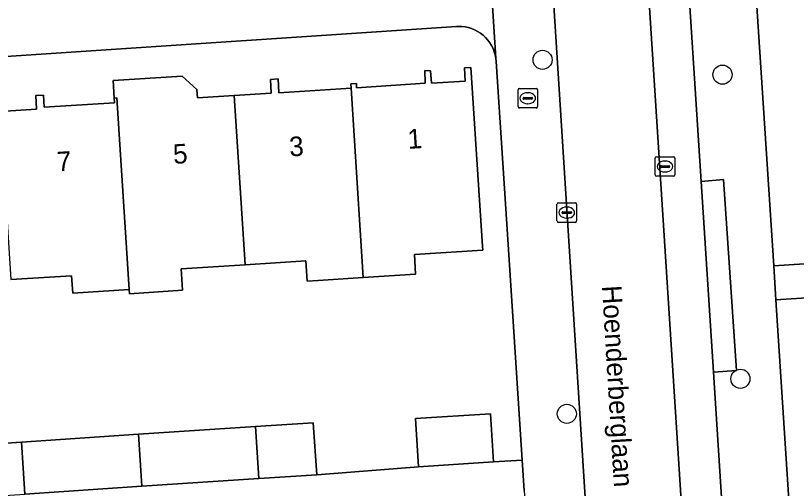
# Model space of a CAD drawing. Extents: x 159680 to 160786, y 387323 to 388340.
# Drawn here: x 160631.84 to 160671.79, y 388152.23 to 388176.4 of the extents above; entities that cross this region are included whole.
import ezdxf

# ---------------------------------------------------------------- set-up
doc = ezdxf.new("R2010")
doc.units = 0
for name, color, linetype in [('IMGEO_Boom', 7, 'Continuous'), ('IMGEO_Brandkraan', 7, 'Continuous'), ('IMGEO_Erf', 7, 'Continuous'), ('IMGEO_Kolk', 7, 'Continuous'), ('IMGEO_Muur', 7, 'Continuous'), ('IMGEO_Openbare_ruimte_label', 7, 'Continuous'), ('IMGEO_Pand', 7, 'Continuous'), ('IMGEO_Pand_nummerreeks', 7, 'Continuous'), ('IMGEO_Parkeervlak_open', 7, 'Continuous'), ('IMGEO_Rijbaan_lokaal_open', 7, 'Continuous'), ('IMGEO_Voetpad_open', 7, 'Continuous')]:
    doc.layers.add(name, color=color, linetype=linetype)

msp = doc.modelspace()

# ---------------------------------------------------------------- linework, layer by layer
at = {"layer": 'IMGEO_Boom'}
for centre in [(160658.802, 388174.143), (160668.01, 388173.384), (160668.923, 388157.831), (160660.043, 388156.039)]:
    msp.add_circle(centre, 0.489, dxfattribs=at)
at = {"layer": 'IMGEO_Brandkraan'}
for p, q in [((160657.62, 388172.679), (160658.472, 388172.679)), ((160657.545, 388171.753), (160657.545, 388172.605)), ((160658.033, 388172.459), (160658.058, 388172.459)), ((160658.546, 388172.605), (160658.546, 388171.753)), ((160657.804, 388172.173), (160657.804, 388172.185)), ((160658.242, 388172.136), (160657.844, 388172.136)), ((160657.847, 388172.222), (160658.245, 388172.222)), ((160658.056, 388171.899), (160658.031, 388171.899)), ((160658.288, 388172.185), (160658.288, 388172.173)), ((160658.472, 388171.679), (160657.62, 388171.679))]:
    msp.add_line(p, q, dxfattribs=at)
for points in [[(160657.62, 388172.679), (160658.472, 388172.679)], [(160657.545, 388171.753), (160657.545, 388172.605)], [(160658.546, 388172.605), (160658.546, 388171.753)], [(160658.472, 388171.679), (160657.62, 388171.679)]]:
    msp.add_lwpolyline(points, dxfattribs=at)
for centre, radius, start, end in [((160657.622, 388172.603), 0.0765, 91.552, 178.448), ((160657.622, 388172.603), 0.0765, 91.552, 178.448), ((160658.47, 388172.603), 0.0765, 1.552, 88.448), ((160658.47, 388172.603), 0.0765, 1.552, 88.448), ((160657.844, 388172.182), 0.0403, 85.8775, 175.7526), ((160657.841, 388172.172), 0.0366, 178.938, 274.7102), ((160658.245, 388172.179), 0.043, 264.8664, 352.4533), ((160658.249, 388172.184), 0.0386, 1.7309, 96.639), ((160657.622, 388171.755), 0.0765, 181.552, 268.448), ((160657.622, 388171.755), 0.0765, 181.552, 268.448), ((160658.47, 388171.755), 0.0765, 271.552, 358.448), ((160658.47, 388171.755), 0.0765, 271.552, 358.448)]:
    msp.add_arc(centre, radius, start, end, dxfattribs=at)
for centre, major_axis, ratio, start_param, end_param in [((160658.032, 388172.179), (-0.387, 0.002), 0.722429, 4.712389, 7.853982), ((160658.057, 388172.179), (-0.39, 0.002), 0.717154, 1.570796, 4.712389)]:
    msp.add_ellipse(centre, major_axis=major_axis, ratio=ratio, start_param=start_param, end_param=end_param, dxfattribs=at)
at = {"layer": 'IMGEO_Erf'}
for points in [[(160672.463, 388213.858), (160672.105, 388220.959), (160675.5, 388221.13), (160675.345, 388224.221), (160666.843, 388223.704), (160668.614, 388194.575), (160670.628, 388163.608), (160679.259, 388164.169), (160679.064, 388167.034), (160675.505, 388166.792), (160675.031, 388173.775), (160674.556, 388180.759), (160678.273, 388181.012), (160678.066, 388184.055), (160677.86, 388187.098), (160672.305, 388186.721), (160671.846, 388193.469), (160671.357, 388200.661), (160676.833, 388200.967), (160676.683, 388203.952), (160676.532, 388206.942), (160672.821, 388206.755)], [(160695.556, 388133.33), (160695.143, 388140.197), (160694.731, 388147.065), (160694.325, 388153.827), (160696.714, 388153.97), (160696.302, 388160.848), (160687.987, 388160.418), (160687.855, 388162.985), (160670.741, 388161.872), (160674.648, 388101.803), (160686.843, 388102.588), (160686.687, 388105.025), (160691.609, 388105.341), (160691.582, 388105.858), (160699.879, 388106.289), (160699.285, 388114.784), (160696.679, 388114.627), (160696.381, 388119.595), (160695.968, 388126.462)]]:
    msp.add_lwpolyline(points, close=True, dxfattribs=at)
for points in [[(160627.463, 388154.288), (160632.136, 388154.597), (160638.122, 388154.994), (160644.109, 388155.391), (160647.068, 388155.587), (160647.244, 388152.927), (160652.459, 388153.336), (160652.302, 388155.793), (160656.135, 388156.038), (160656.292, 388153.581), (160657.763, 388153.675), (160657.042, 388164.703), (160656.431, 388174.051), (160656.413, 388174.222), (160656.38, 388174.39), (160656.331, 388174.555), (160656.269, 388174.714), (160656.192, 388174.868), (160656.102, 388175.014), (160655.999, 388175.151), (160655.884, 388175.279), (160655.759, 388175.396), (160655.623, 388175.501), (160655.479, 388175.594), (160655.326, 388175.673), (160655.168, 388175.739), (160655.004, 388175.79), (160654.836, 388175.826), (160654.666, 388175.847), (160654.494, 388175.853), (160654.39, 388175.849), (160611.36, 388172.98)], [(160631.045, 388171.503), (160632.912, 388171.625), (160632.867, 388172.316), (160633.263, 388172.342), (160633.305, 388171.713), (160636.903, 388171.949), (160636.888, 388172.184), (160636.83, 388173.079), (160640.362, 388173.313), (160641.109, 388172.631), (160641.138, 388172.192), (160643.019, 388172.315), (160644.92, 388172.439), (160644.874, 388173.14), (160645.265, 388173.165), (160645.312, 388172.447), (160649.007, 388172.688), (160648.992, 388172.915), (160649.275, 388172.934), (160649.289, 388172.714), (160652.797, 388172.944), (160652.78, 388173.588), (160653.075, 388173.586), (160653.117, 388172.945), (160654.848, 388173.059), (160654.804, 388173.73), (160655.137, 388173.751), (160655.736, 388164.617), (160655.749, 388164.417), (160652.242, 388164.187), (160652.308, 388163.188), (160649.63, 388163.012), (160647.319, 388162.861), (160646.763, 388162.824), (160646.694, 388163.87), (160643.576, 388163.665), (160640.306, 388163.451), (160640.377, 388162.359), (160637.659, 388162.18), (160637.645, 388162.403), (160634.761, 388162.214), (160634.703, 388163.105), (160631.6, 388162.901)]]:
    msp.add_lwpolyline(points, dxfattribs=at)
at = {"layer": 'IMGEO_Kolk'}
for p, q in [((160664.566, 388168.26), (160664.566, 388169.112)), ((160664.641, 388169.186), (160665.493, 388169.186)), ((160665.567, 388169.112), (160665.567, 388168.26)), ((160664.825, 388168.68), (160664.825, 388168.692)), ((160664.868, 388168.729), (160665.266, 388168.729)), ((160665.054, 388168.966), (160665.079, 388168.966)), ((160665.309, 388168.692), (160665.309, 388168.68)), ((160665.263, 388168.643), (160664.865, 388168.643)), ((160665.077, 388168.406), (160665.052, 388168.406)), ((160665.493, 388168.186), (160664.641, 388168.186)), ((160659.54, 388165.905), (160659.54, 388166.757)), ((160659.615, 388166.831), (160660.467, 388166.831)), ((160660.541, 388166.757), (160660.541, 388165.905)), ((160659.799, 388166.325), (160659.799, 388166.337)), ((160660.237, 388166.288), (160659.839, 388166.288)), ((160659.842, 388166.374), (160660.24, 388166.374)), ((160660.028, 388166.611), (160660.053, 388166.611)), ((160660.283, 388166.337), (160660.283, 388166.325)), ((160660.051, 388166.051), (160660.026, 388166.051)), ((160660.467, 388165.831), (160659.615, 388165.831))]:
    msp.add_line(p, q, dxfattribs=at)
for points in [[(160664.566, 388168.26), (160664.566, 388169.112)], [(160664.641, 388169.186), (160665.493, 388169.186)], [(160665.567, 388169.112), (160665.567, 388168.26)], [(160665.493, 388168.186), (160664.641, 388168.186)], [(160659.54, 388165.905), (160659.54, 388166.757)], [(160659.615, 388166.831), (160660.467, 388166.831)], [(160660.541, 388166.757), (160660.541, 388165.905)], [(160660.467, 388165.831), (160659.615, 388165.831)]]:
    msp.add_lwpolyline(points, dxfattribs=at)
for centre, radius, start, end in [((160664.643, 388169.11), 0.0765, 91.552, 178.448), ((160664.643, 388169.11), 0.0765, 91.552, 178.448), ((160665.491, 388169.11), 0.0765, 1.552, 88.448), ((160665.491, 388169.11), 0.0765, 1.552, 88.448), ((160664.865, 388168.689), 0.0403, 85.8775, 175.7526), ((160664.862, 388168.679), 0.0366, 178.938, 274.7102), ((160665.266, 388168.686), 0.043, 264.8664, 352.4533), ((160665.27, 388168.691), 0.0386, 1.7309, 96.639), ((160664.643, 388168.262), 0.0765, 181.552, 268.448), ((160664.643, 388168.262), 0.0765, 181.552, 268.448), ((160665.491, 388168.262), 0.0765, 271.552, 358.448), ((160665.491, 388168.262), 0.0765, 271.552, 358.448), ((160659.617, 388166.755), 0.0765, 91.552, 178.448), ((160659.617, 388166.755), 0.0765, 91.552, 178.448), ((160660.465, 388166.755), 0.0765, 1.552, 88.448), ((160660.465, 388166.755), 0.0765, 1.552, 88.448), ((160659.839, 388166.334), 0.0403, 85.8775, 175.7526), ((160659.836, 388166.324), 0.0366, 178.938, 274.7102), ((160660.24, 388166.331), 0.043, 264.8664, 352.4533), ((160660.244, 388166.336), 0.0386, 1.7309, 96.639), ((160659.617, 388165.907), 0.0765, 181.552, 268.448), ((160659.617, 388165.907), 0.0765, 181.552, 268.448), ((160660.465, 388165.907), 0.0765, 271.552, 358.448), ((160660.465, 388165.907), 0.0765, 271.552, 358.448)]:
    msp.add_arc(centre, radius, start, end, dxfattribs=at)
for centre, major_axis, ratio, start_param, end_param in [((160665.053, 388168.686), (-0.387, 0.002), 0.722429, 4.712389, 7.853982), ((160665.078, 388168.686), (-0.39, 0.002), 0.717154, 1.570796, 4.712389), ((160660.027, 388166.331), (-0.387, 0.002), 0.722429, 4.712389, 7.853982), ((160660.052, 388166.331), (-0.39, 0.002), 0.717154, 1.570796, 4.712389)]:
    msp.add_ellipse(centre, major_axis=major_axis, ratio=ratio, start_param=start_param, end_param=end_param, dxfattribs=at)
at = {"layer": 'IMGEO_Muur'}
msp.add_lwpolyline([(160657.042, 388164.703), (160657.763, 388153.675)], dxfattribs=at)
at = {"layer": 'IMGEO_Pand'}
for points in [[(160655.137, 388173.751), (160654.804, 388173.73), (160654.848, 388173.059), (160653.117, 388172.945), (160653.075, 388173.586), (160652.78, 388173.588), (160652.797, 388172.944), (160649.289, 388172.714), (160649.275, 388172.934), (160648.992, 388172.915), (160649.007, 388172.688), (160649.63, 388163.012), (160652.308, 388163.188), (160652.242, 388164.187), (160655.749, 388164.417), (160655.736, 388164.617)], [(160643.019, 388172.315), (160641.138, 388172.192), (160641.109, 388172.631), (160640.362, 388173.313), (160636.83, 388173.079), (160636.888, 388172.184), (160637.014, 388172.192), (160637.645, 388162.403), (160637.659, 388162.18), (160640.377, 388162.359), (160640.306, 388163.451), (160643.576, 388163.665)], [(160649.007, 388172.688), (160645.312, 388172.447), (160645.265, 388173.165), (160644.874, 388173.14), (160644.92, 388172.439), (160643.019, 388172.315), (160643.576, 388163.665), (160646.694, 388163.87), (160646.763, 388162.824), (160647.319, 388162.861), (160649.63, 388163.012)], [(160637.014, 388172.192), (160636.888, 388172.184), (160636.903, 388171.949), (160633.305, 388171.713), (160633.263, 388172.342), (160632.867, 388172.316), (160632.912, 388171.625), (160631.045, 388171.503), (160631.6, 388162.901), (160634.703, 388163.105), (160634.761, 388162.214), (160637.645, 388162.403)], [(160656.292, 388153.581), (160656.135, 388156.038), (160652.302, 388155.793), (160652.459, 388153.336)], [(160644.109, 388155.391), (160644.28, 388152.731), (160647.244, 388152.927), (160647.068, 388155.587)], [(160644.109, 388155.391), (160638.122, 388154.994), (160638.293, 388152.334), (160644.28, 388152.731)], [(160638.122, 388154.994), (160632.136, 388154.597), (160632.307, 388151.937), (160638.293, 388152.334)], [(160632.136, 388154.597), (160627.463, 388154.288), (160627.634, 388151.628), (160632.307, 388151.937)]]:
    msp.add_lwpolyline(points, close=True, dxfattribs=at)
at = {"layer": 'IMGEO_Parkeervlak_open'}
for points in [[(160661.736, 388218.345), (160662.29, 388209.684), (160663.603, 388187.183), (160668.998, 388103.339)], [(160670.819, 388107.005), (160667.541, 388158.175), (160666.915, 388167.928), (160666.149, 388179.785), (160665.766, 388186.541), (160664.903, 388200.333), (160664.481, 388206.633), (160663.935, 388215.176)]]:
    msp.add_lwpolyline(points, dxfattribs=at)
at = {"layer": 'IMGEO_Rijbaan_lokaal_open'}
msp.add_lwpolyline([(160671.163, 388067.873), (160669.141, 388101.076), (160668.998, 388103.339), (160663.603, 388187.183), (160658.745, 388186.845), (160664.062, 388103.337), (160664.558, 388095.433), (160664.984, 388087.883), (160665.295, 388082.791), (160666.23, 388067.451), (160666.251, 388066.616), (160666.752, 388058.361), (160667.439, 388046.205), (160672.49, 388046.5), (160671.272, 388066.072)], close=True, dxfattribs=at)
at = {"layer": 'IMGEO_Voetpad_open'}
for points in [[(160673.503, 388041.943), (160675.551, 388042.058), (160674.572, 388057.918), (160674.527, 388062.723), (160674.221, 388066.973), (160674.145, 388068.234), (160673.286, 388082.554), (160673.208, 388083.846), (160672.501, 388095.622), (160675.047, 388095.792), (160674.713, 388100.807), (160674.648, 388101.803), (160670.741, 388161.872), (160670.628, 388163.608), (160668.614, 388194.575), (160666.843, 388223.704)], [(160663.935, 388215.176), (160664.481, 388206.633), (160665.565, 388206.696), (160666, 388200.433), (160664.903, 388200.333), (160665.766, 388186.541), (160666.845, 388186.598), (160667.285, 388179.852), (160666.149, 388179.785), (160666.915, 388167.928), (160668.053, 388168.026), (160668.728, 388158.259), (160667.541, 388158.175), (160670.819, 388107.005)], [(160655.029, 388193.346), (160655.289, 388189.13), (160655.386, 388188.889), (160655.461, 388188.641), (160655.514, 388188.387), (160655.544, 388188.129), (160655.579, 388187.581), (160655.879, 388182.866), (160655.882, 388182.809), (160655.879, 388182.521), (160656.413, 388174.222), (160656.431, 388174.051), (160657.042, 388164.703), (160657.763, 388153.675), (160657.865, 388152.122), (160660.622, 388109.965)], [(160664.062, 388103.337), (160658.745, 388186.845)], [(160615.593, 388107.121), (160612.884, 388149.277), (160612.796, 388150.646), (160611.36, 388172.98), (160654.39, 388175.849), (160654.494, 388175.853), (160654.666, 388175.847), (160654.836, 388175.826), (160655.004, 388175.79), (160655.168, 388175.739), (160655.326, 388175.673), (160655.479, 388175.594), (160655.623, 388175.501), (160655.759, 388175.396), (160655.884, 388175.279), (160655.999, 388175.151), (160656.102, 388175.014), (160656.192, 388174.868), (160656.269, 388174.714), (160656.331, 388174.555), (160656.38, 388174.39), (160656.413, 388174.222), (160655.879, 388182.521)], [(160679.259, 388164.169), (160670.628, 388163.608), (160670.741, 388161.872), (160687.855, 388162.985)], [(160657.865, 388152.122), (160657.763, 388153.675), (160656.292, 388153.581), (160652.459, 388153.336), (160647.244, 388152.927), (160644.28, 388152.731), (160638.293, 388152.334), (160632.307, 388151.937)]]:
    msp.add_lwpolyline(points, dxfattribs=at)
msp.add_lwpolyline([(160666.915, 388167.928), (160667.541, 388158.175), (160668.728, 388158.259), (160668.053, 388168.026)], close=True, dxfattribs=at)

# ---------------------------------------------------------------- texts
at = {"layer": 'IMGEO_Openbare_ruimte_label'}
msp.add_text('Hoenderberglaan', height=1, rotation=273.4405, dxfattribs=at).set_placement((160661.839, 388162.581))
at = {"layer": 'IMGEO_Pand_nummerreeks'}
for s, p in [('1', (160651.925, 388169.585)), ('3', (160645.867, 388169.196)), ('7', (160633.979, 388168.433)), ('5', (160639.923, 388168.815))]:
    msp.add_text(s, height=1, rotation=3.6727, dxfattribs=at).set_placement(p)

doc.saveas('drawing.dxf')
